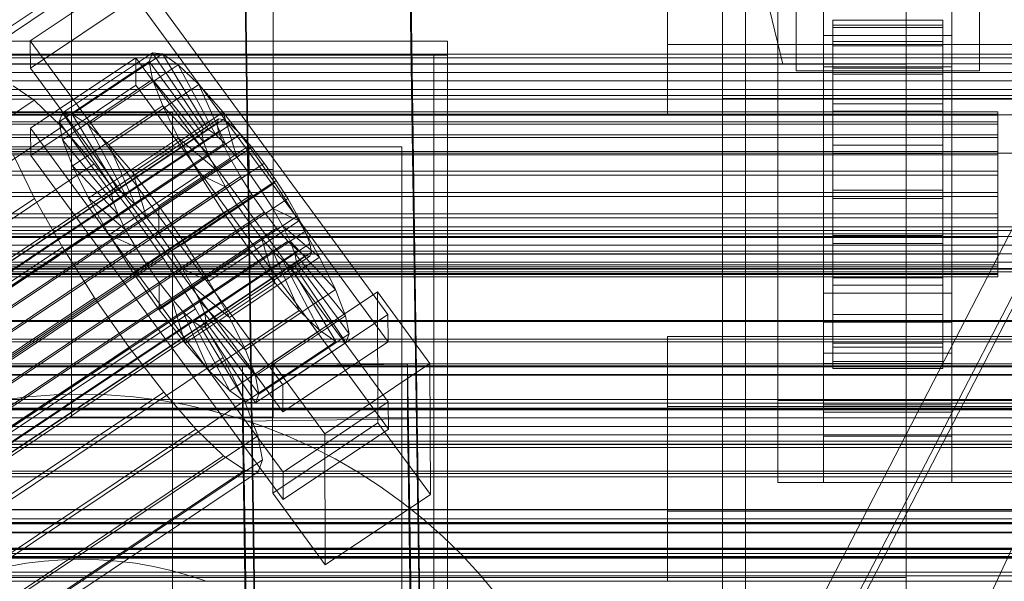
# Model space of a CAD drawing. Header units: millimetres. Extents: x -4395 to 65662, y -65530 to 6847.
# Tile 297 of 656: x 333 to 441, y -34736 to -34675. Entities that reach past the tile are written whole.
import ezdxf

# ---------------------------------------------------------------- set-up
doc = ezdxf.new("R2010")
doc.units = ezdxf.units.MM
for name, color, linetype, lineweight in [('COTAS_O', 1, 'Continuous', 0), ('COTAS_P', 1, 'Continuous', 0), ('frontal_briquetadora', 7, 'Continuous', 0), ('frontal_C01', 7, 'Continuous', 0), ('frontal_C02', 7, 'Continuous', 0), ('frontal_C03', 7, 'Continuous', 0), ('frontal_C04', 7, 'Continuous', 0), ('frontal_C05', 7, 'Continuous', 0), ('frontal_mezcladora', 7, 'Continuous', 0), ('frontal_secador', 7, 'Continuous', 0), ('frontal_tolva-C01', 7, 'Continuous', 0)]:
    doc.layers.add(name, color=color, linetype=linetype, lineweight=lineweight)
doc.dimstyles.new('R19_100', dxfattribs={"dimtxt": 250, "dimasz": 150, "dimexe": 150, "dimexo": 80, "dimgap": 100, "dimtad": 1, "dimtih": 1, "dimtoh": 1, "dimdsep": 46, "dimcen": 0.09, "dimadec": 0, "dimazin": 0, "dimtfac": 1, "dimtdec": 4, "dimtofl": 0, "dimtmove": 0, "dimatfit": 3, "dimfxl": 1, "dimtolj": 1, "dimtzin": 0, "dimarcsym": 0})

# ---------------------------------------------------------------- blocks, each defined once
blk = doc.blocks.new('DIM_R33_44')
at = {"layer": 'COTAS_P'}
for p, q in [((-150, -32200), (550, -32200)), ((550, -32200), (505, -32350)), ((550, -34800), (550, -32200)), ((550, -32200), (595, -32350)), ((550, -34800), (505, -34650)), ((550, -34800), (595, -34650)), ((-150, -34800), (550, -34800))]:
    blk.add_line(p, q, dxfattribs=at)
blk.add_text('2600 P', height=250, rotation=90, dxfattribs=at).set_placement((450, -33500))
blk = doc.blocks.new('DIM_R33_47')
at = {"layer": 'COTAS_O'}
for p, q in [((-650, -34200), (-500, -34155)), ((650, -34200), (500, -34155)), ((-650, -34900), (-650, -34200)), ((-650, -34200), (650, -34200)), ((-650, -34200), (-500, -34245)), ((650, -34200), (500, -34245)), ((650, -34900), (650, -34200))]:
    blk.add_line(p, q, dxfattribs=at)
blk.add_text('1300 O', height=250, dxfattribs=at).set_placement((0, -34100))

msp = doc.modelspace()

# ---------------------------------------------------------------- linework, layer by layer
at = {"layer": 'frontal_briquetadora'}
for p, q in [((210, -33820), (416.55, -34680)), ((430, -34680), (430, -33820)), ((430, -34680), (430, -34260)), ((430, -34680), (430, -34305)), ((430, -34471), (430, -34680)), ((430, -34496), (430, -34680)), ((210, -34680), (416.55, -34680)), ((210, -34680), (430, -34680)), ((320, -34680), (430, -34680)), ((416.55, -34680), (430, -34680)), ((430, -34736), (430, -34680)), ((210, -34736), (430, -34736)), ((320, -34736), (430, -34736)), ((430, -34750), (430, -34736))]:
    msp.add_line(p, q, dxfattribs=at)
at = {"layer": 'frontal_C01'}
for p, q in [((410, -34683.748), (410, -34345.044)), ((418, -34535.962), (418, -34680.715)), ((438, -34680.715), (438, -34535.962)), ((410, -34918.787), (410, -34580.082)), ((410, -34966.754), (410, -34628.049)), ((410, -34645.375), (410, -34683.748)), ((410, -34984.079), (410, -34645.375)), ((360.514, -34841.706), (357.646, -34647.33)), ((375.644, -34647.086), (378.512, -34841.461)), ((378.512, -34847.107), (375.644, -34652.731)), ((360.514, -34847.351), (357.646, -34652.976)), ((175.521, -34781.291), (359.83, -34657.422)), ((175.032, -34782.467), (359.341, -34658.597)), ((404, -34677.836), (404, -34659.771)), ((412.5, -34938.536), (412.5, -34660.328)), ((404, -34667.446), (404, -34685.51)), ((421, -34708.138), (421, -34667.845)), ((435, -34667.845), (435, -34708.138)), ((412.5, -34947.004), (412.5, -34668.795)), ((421, -34671.232), (421, -34711.525)), ((435, -34711.525), (435, -34671.232)), ((418, -34675.07), (418, -34680.715)), ((422, -34685.204), (422, -34675.207)), ((422, -34675.207), (422, -34675.734)), ((422, -34675.207), (434, -34675.207)), ((422, -34675.974), (422, -34675.207)), ((434, -34675.734), (434, -34675.207)), ((434, -34675.207), (434, -34685.204)), ((434, -34675.207), (434, -34675.974)), ((438, -34680.715), (438, -34675.07)), ((422, -34685.454), (422, -34675.734)), ((422, -34675.734), (422, -34677.52)), ((422, -34675.734), (434, -34675.734)), ((422, -34685.567), (422, -34675.974)), ((422, -34675.974), (434, -34675.974)), ((422, -34677.983), (422, -34675.974)), ((434, -34677.52), (434, -34675.734)), ((434, -34675.734), (434, -34685.454)), ((434, -34675.974), (434, -34685.567)), ((434, -34675.974), (434, -34677.983)), ((421, -34680.265), (421, -34676.878)), ((421, -34676.878), (435, -34676.878)), ((421, -34717.17), (421, -34676.878)), ((435, -34676.878), (435, -34680.265)), ((435, -34676.878), (435, -34717.17)), ((456, -34677.836), (404, -34677.836)), ((404, -34677.836), (404, -34685.51)), ((422, -34686.3), (422, -34677.52)), ((422, -34677.52), (422, -34680.443)), ((422, -34677.52), (434, -34677.52)), ((422, -34686.519), (422, -34677.983)), ((422, -34677.983), (434, -34677.983)), ((422, -34681.097), (422, -34677.983)), ((434, -34680.443), (434, -34677.52)), ((434, -34677.52), (434, -34686.3)), ((434, -34677.983), (434, -34686.519)), ((434, -34677.983), (434, -34681.097)), ((418, -34680.715), (438, -34680.715)), ((435, -34680.265), (421, -34680.265)), ((421, -34680.265), (421, -34720.557)), ((422, -34687.684), (422, -34680.443)), ((422, -34680.443), (422, -34684.303)), ((422, -34680.443), (434, -34680.443)), ((434, -34684.303), (434, -34680.443)), ((434, -34680.443), (434, -34687.684)), ((435, -34720.557), (435, -34680.265)), ((422, -34687.994), (422, -34681.097)), ((422, -34681.097), (434, -34681.097)), ((422, -34685.104), (422, -34681.097)), ((434, -34681.097), (434, -34687.994)), ((434, -34681.097), (434, -34685.104)), ((410, -34683.748), (450, -34683.748)), ((410, -35022.453), (410, -34683.748)), ((422, -34689.513), (422, -34684.303)), ((422, -34684.303), (422, -34688.838)), ((422, -34684.303), (434, -34684.303)), ((434, -34688.838), (434, -34684.303)), ((434, -34684.303), (434, -34689.513)), ((-440, -34685.204), (440, -34685.204)), ((-440, -34685.454), (440, -34685.454)), ((-440, -34685.567), (440, -34685.567)), ((404, -34685.51), (456, -34685.51)), ((422, -34689.892), (422, -34685.104)), ((422, -34685.104), (434, -34685.104)), ((422, -34689.732), (422, -34685.104)), ((422, -34685.454), (422, -34685.204)), ((434, -34685.204), (422, -34685.204)), ((422, -34685.204), (422, -34685.567)), ((422, -34686.3), (422, -34685.454)), ((434, -34685.454), (422, -34685.454)), ((434, -34685.567), (422, -34685.567)), ((422, -34685.567), (422, -34686.519)), ((434, -34685.104), (434, -34689.892)), ((434, -34685.104), (434, -34689.732)), ((434, -34685.204), (434, -34685.454)), ((434, -34685.567), (434, -34685.204)), ((434, -34685.454), (434, -34686.3)), ((434, -34686.519), (434, -34685.567)), ((440, -34685.454), (440, -34685.204)), ((440, -34685.204), (440, -34685.567)), ((440, -34686.3), (440, -34685.454)), ((440, -34685.567), (440, -34686.519)), ((-440, -34686.3), (440, -34686.3)), ((-440, -34686.519), (440, -34686.519)), ((422, -34687.684), (422, -34686.3)), ((434, -34686.3), (422, -34686.3)), ((434, -34686.519), (422, -34686.519)), ((422, -34686.519), (422, -34687.994)), ((434, -34686.3), (434, -34687.684)), ((434, -34687.994), (434, -34686.519)), ((440, -34687.684), (440, -34686.3)), ((440, -34686.519), (440, -34687.994)), ((-440, -34687.684), (440, -34687.684)), ((-440, -34687.994), (440, -34687.994)), ((422, -34689.513), (422, -34687.684)), ((434, -34687.684), (422, -34687.684)), ((434, -34687.994), (422, -34687.994)), ((422, -34687.994), (422, -34689.892)), ((434, -34687.684), (434, -34689.513)), ((434, -34689.892), (434, -34687.994)), ((440, -34689.513), (440, -34687.684)), ((440, -34687.994), (440, -34689.892)), ((422, -34688.838), (422, -34691.661)), ((434, -34688.838), (422, -34688.838)), ((422, -34688.838), (422, -34693.739)), ((434, -34691.661), (434, -34688.838)), ((434, -34693.739), (434, -34688.838)), ((-440, -34689.513), (440, -34689.513)), ((-440, -34689.892), (440, -34689.892)), ((422, -34691.661), (422, -34689.513)), ((434, -34689.513), (422, -34689.513)), ((422, -34692.084), (422, -34689.732)), ((422, -34689.732), (434, -34689.732)), ((422, -34694.664), (422, -34689.732)), ((434, -34689.892), (422, -34689.892)), ((422, -34689.892), (422, -34692.084)), ((434, -34689.513), (434, -34691.661)), ((434, -34689.732), (434, -34692.084)), ((434, -34689.732), (434, -34694.664)), ((434, -34692.084), (434, -34689.892)), ((440, -34691.661), (440, -34689.513)), ((440, -34689.892), (440, -34692.084)), ((440, -34691.661), (-440, -34691.661)), ((-440, -34692.084), (440, -34692.084)), ((422, -34691.661), (434, -34691.661)), ((422, -34693.982), (422, -34691.661)), ((434, -34692.084), (422, -34692.084)), ((422, -34692.084), (422, -34694.42)), ((434, -34691.661), (434, -34693.982)), ((434, -34694.42), (434, -34692.084)), ((440, -34693.982), (440, -34691.661)), ((440, -34692.084), (440, -34694.42)), ((-440, -34693.982), (440, -34693.982)), ((-440, -34694.42), (440, -34694.42)), ((422, -34693.982), (422, -34693.739)), ((422, -34693.739), (422, -34698.671)), ((422, -34693.739), (434, -34693.739)), ((422, -34696.318), (422, -34693.982)), ((434, -34693.982), (422, -34693.982)), ((422, -34694.42), (422, -34694.664)), ((434, -34694.42), (422, -34694.42)), ((422, -34694.42), (422, -34696.741)), ((422, -34694.664), (434, -34694.664)), ((422, -34699.564), (422, -34694.664)), ((434, -34698.671), (434, -34693.739)), ((434, -34693.739), (434, -34693.982)), ((434, -34693.982), (434, -34696.318)), ((434, -34694.664), (434, -34694.42)), ((434, -34696.741), (434, -34694.42)), ((434, -34694.664), (434, -34699.564)), ((440, -34696.318), (440, -34693.982)), ((440, -34694.42), (440, -34696.741)), ((-440, -34696.318), (440, -34696.318)), ((-440, -34696.741), (440, -34696.741)), ((422, -34698.51), (422, -34696.318)), ((422, -34696.318), (422, -34698.671)), ((434, -34696.318), (422, -34696.318)), ((422, -34696.741), (422, -34699.564)), ((434, -34696.741), (422, -34696.741)), ((422, -34696.741), (422, -34698.89)), ((434, -34698.671), (434, -34696.318)), ((434, -34696.318), (434, -34698.51)), ((434, -34699.564), (434, -34696.741)), ((434, -34698.89), (434, -34696.741)), ((440, -34698.51), (440, -34696.318)), ((440, -34696.741), (440, -34698.89)), ((-440, -34698.51), (440, -34698.51)), ((-440, -34698.89), (440, -34698.89)), ((422, -34700.408), (422, -34698.51)), ((422, -34698.51), (422, -34703.298)), ((434, -34698.51), (422, -34698.51)), ((422, -34698.671), (422, -34703.298)), ((422, -34698.671), (434, -34698.671)), ((422, -34698.89), (422, -34704.099)), ((434, -34698.89), (422, -34698.89)), ((422, -34698.89), (422, -34700.718)), ((434, -34703.298), (434, -34698.51)), ((434, -34698.51), (434, -34700.408)), ((434, -34703.298), (434, -34698.671)), ((434, -34704.099), (434, -34698.89)), ((434, -34700.718), (434, -34698.89)), ((440, -34700.408), (440, -34698.51)), ((440, -34698.89), (440, -34700.718)), ((422, -34699.564), (434, -34699.564)), ((422, -34704.099), (422, -34699.564)), ((434, -34699.564), (434, -34704.099)), ((-440, -34700.408), (440, -34700.408)), ((-440, -34700.718), (440, -34700.718)), ((422, -34701.884), (422, -34700.408)), ((422, -34700.408), (422, -34707.305)), ((434, -34700.408), (422, -34700.408)), ((422, -34700.718), (422, -34707.959)), ((434, -34700.718), (422, -34700.718)), ((422, -34700.718), (422, -34702.103)), ((434, -34707.305), (434, -34700.408)), ((434, -34700.408), (434, -34701.884)), ((434, -34707.959), (434, -34700.718)), ((434, -34702.103), (434, -34700.718)), ((440, -34701.884), (440, -34700.408)), ((440, -34700.718), (440, -34702.103)), ((-440, -34701.884), (440, -34701.884)), ((-440, -34702.103), (440, -34702.103)), ((422, -34702.835), (422, -34701.884)), ((422, -34701.884), (422, -34710.42)), ((434, -34701.884), (422, -34701.884)), ((422, -34702.103), (422, -34710.882)), ((434, -34702.103), (422, -34702.103)), ((422, -34702.103), (422, -34702.949)), ((434, -34710.42), (434, -34701.884)), ((434, -34701.884), (434, -34702.835)), ((434, -34710.882), (434, -34702.103)), ((434, -34702.949), (434, -34702.103)), ((440, -34702.835), (440, -34701.884)), ((440, -34702.103), (440, -34702.949)), ((-440, -34702.835), (440, -34702.835)), ((-440, -34702.949), (440, -34702.949)), ((-440, -34703.198), (440, -34703.198)), ((422, -34703.198), (422, -34702.835)), ((422, -34702.835), (422, -34712.429)), ((434, -34702.835), (422, -34702.835)), ((422, -34702.949), (422, -34712.668)), ((434, -34702.949), (422, -34702.949)), ((422, -34702.949), (422, -34703.198)), ((422, -34703.198), (422, -34713.196)), ((434, -34703.198), (422, -34703.198)), ((434, -34712.429), (434, -34702.835)), ((434, -34702.835), (434, -34703.198)), ((434, -34712.668), (434, -34702.949)), ((434, -34703.198), (434, -34702.949)), ((434, -34713.196), (434, -34703.198)), ((440, -34703.198), (440, -34702.835)), ((440, -34702.949), (440, -34703.198)), ((422, -34703.298), (422, -34707.305)), ((422, -34703.298), (434, -34703.298)), ((422, -34704.099), (434, -34704.099)), ((422, -34707.959), (422, -34704.099)), ((434, -34707.305), (434, -34703.298)), ((434, -34704.099), (434, -34707.959)), ((421, -34717.961), (421, -34704.977)), ((421, -34704.977), (435, -34704.977)), ((421, -34712.652), (421, -34704.977)), ((435, -34704.977), (435, -34717.961)), ((435, -34704.977), (435, -34712.652)), ((422, -34707.305), (422, -34710.42)), ((422, -34707.305), (434, -34707.305)), ((434, -34710.42), (434, -34707.305)), ((435, -34708.138), (421, -34708.138)), ((421, -34708.138), (421, -34711.525)), ((422, -34707.959), (434, -34707.959)), ((422, -34710.882), (422, -34707.959)), ((434, -34707.959), (434, -34710.882)), ((435, -34711.525), (435, -34708.138)), ((422, -34710.42), (422, -34712.429)), ((422, -34710.42), (434, -34710.42)), ((434, -34712.429), (434, -34710.42)), ((421, -34711.525), (435, -34711.525)), ((422, -34710.882), (434, -34710.882)), ((422, -34712.668), (422, -34710.882)), ((434, -34710.882), (434, -34712.668)), ((435, -34712.652), (421, -34712.652)), ((421, -34712.652), (421, -34725.636)), ((422, -34712.429), (422, -34713.196)), ((422, -34712.429), (434, -34712.429)), ((422, -34712.668), (434, -34712.668)), ((422, -34713.196), (422, -34712.668)), ((434, -34713.196), (434, -34712.429)), ((434, -34712.668), (434, -34713.196)), ((435, -34725.636), (435, -34712.652)), ((422, -34713.196), (434, -34713.196)), ((435, -34717.17), (421, -34717.17)), ((421, -34717.17), (421, -34720.557)), ((435, -34720.557), (435, -34717.17)), ((435, -34717.961), (421, -34717.961)), ((421, -34717.961), (421, -34725.636)), ((435, -34725.636), (435, -34717.961)), ((421, -34720.557), (435, -34720.557)), ((421, -34725.636), (435, -34725.636))]:
    msp.add_line(p, q, dxfattribs=at)
at = {"layer": 'frontal_C02'}
for p, q in [((410, -34759.774), (410, -34402.112)), ((410, -34797.956), (410, -34440.294)), ((410, -34936.365), (410, -34578.704)), ((416, -34716.673), (416, -34622.919)), ((410, -34984.093), (410, -34626.431)), ((416, -34631.86), (416, -34725.615)), ((334.501, -34677.435), (345.969, -34669.766)), ((345.969, -34669.766), (373.501, -34707.289)), ((345.981, -34672.747), (334.513, -34680.416)), ((373.513, -34710.269), (345.981, -34672.747)), ((334.513, -34680.416), (334.501, -34677.435)), ((362.033, -34714.958), (334.501, -34677.435)), ((334.539, -34686.973), (346.008, -34679.304)), ((338.005, -34685.314), (347.835, -34678.74)), ((339.088, -34685.432), (348.918, -34678.858)), ((346.008, -34679.304), (346.02, -34682.284)), ((346.008, -34679.304), (373.539, -34716.826)), ((347.835, -34678.74), (347.47, -34679.7)), ((348.918, -34678.858), (347.835, -34678.74)), ((347.835, -34678.74), (353.378, -34687.063)), ((350.645, -34680.046), (348.918, -34678.858)), ((348.918, -34678.858), (353.892, -34687.118)), ((334.513, -34680.416), (362.045, -34717.938)), ((337.64, -34686.273), (347.47, -34679.7)), ((340.816, -34686.619), (350.645, -34680.046)), ((347.47, -34679.7), (353.205, -34687.517)), ((347.47, -34679.7), (347.847, -34681.672)), ((352.899, -34682.222), (350.645, -34680.046)), ((350.645, -34680.046), (354.71, -34687.681)), ((338.017, -34688.245), (347.847, -34681.672)), ((347.847, -34681.672), (353.384, -34688.451)), ((347.847, -34681.672), (348.941, -34684.521)), ((334.938, -34683.924), (332.629, -34682.337)), ((346.02, -34682.284), (334.551, -34689.953)), ((343.069, -34688.795), (352.899, -34682.222)), ((373.551, -34719.807), (346.02, -34682.284)), ((355.525, -34685.238), (352.899, -34682.222)), ((352.899, -34682.222), (355.777, -34688.712)), ((150.629, -34807.179), (334.938, -34683.924)), ((337.95, -34686.833), (334.938, -34683.924)), ((339.111, -34691.095), (348.941, -34684.521)), ((348.941, -34684.521), (353.902, -34689.801)), ((348.941, -34684.521), (350.678, -34688.054)), ((141.218, -34828.942), (355.017, -34685.967)), ((141.731, -34828.998), (355.53, -34686.023)), ((337.64, -34686.273), (338.005, -34685.314)), ((343.549, -34693.636), (338.005, -34685.314)), ((338.005, -34685.314), (339.088, -34685.432)), ((344.062, -34693.692), (339.088, -34685.432)), ((339.088, -34685.432), (340.816, -34686.619)), ((345.695, -34691.812), (355.525, -34685.238)), ((355.017, -34685.967), (354.844, -34686.421)), ((355.53, -34686.023), (355.017, -34685.967)), ((358.345, -34688.89), (355.525, -34685.238)), ((355.525, -34685.238), (357.021, -34690.141)), ((356.348, -34686.585), (355.53, -34686.023)), ((141.045, -34829.397), (354.844, -34686.421)), ((142.549, -34829.561), (356.348, -34686.585)), ((153.641, -34810.088), (337.95, -34686.833)), ((334.551, -34689.953), (334.539, -34686.973)), ((362.071, -34724.495), (334.539, -34686.973)), ((343.376, -34694.091), (337.64, -34686.273)), ((338.017, -34688.245), (337.64, -34686.273)), ((341.461, -34690.866), (337.95, -34686.833)), ((344.88, -34694.254), (340.816, -34686.619)), ((340.816, -34686.619), (343.069, -34688.795)), ((353.378, -34687.063), (343.549, -34693.636)), ((353.892, -34687.118), (344.062, -34693.692)), ((353.205, -34687.517), (353.378, -34687.063)), ((353.378, -34687.063), (353.892, -34687.118)), ((353.892, -34687.118), (354.71, -34687.681)), ((354.844, -34686.421), (355.022, -34687.355)), ((357.415, -34687.616), (356.348, -34686.585)), ((141.224, -34830.331), (355.022, -34687.355)), ((143.617, -34830.591), (357.415, -34687.616)), ((343.554, -34695.025), (338.017, -34688.245)), ((339.111, -34691.095), (338.017, -34688.245)), ((340.848, -34694.628), (350.678, -34688.054)), ((353.205, -34687.517), (343.376, -34694.091)), ((354.71, -34687.681), (344.88, -34694.254)), ((350.678, -34688.054), (354.725, -34691.474)), ((350.678, -34688.054), (352.938, -34692.03)), ((353.384, -34688.451), (353.205, -34687.517)), ((354.71, -34687.681), (355.777, -34688.712)), ((355.022, -34687.355), (355.541, -34688.705)), ((358.659, -34689.045), (357.415, -34687.616)), ((141.742, -34831.681), (355.541, -34688.705)), ((144.861, -34832.02), (358.659, -34689.045)), ((345.947, -34695.285), (343.069, -34688.795)), ((343.069, -34688.795), (345.695, -34691.812)), ((353.384, -34688.451), (343.554, -34695.025)), ((355.777, -34688.712), (345.947, -34695.285)), ((358.345, -34688.89), (348.515, -34695.463)), ((353.902, -34689.801), (353.384, -34688.451)), ((355.541, -34688.705), (356.363, -34690.379)), ((355.777, -34688.712), (357.021, -34690.141)), ((358.357, -34691.87), (358.345, -34688.89)), ((361.166, -34692.927), (358.345, -34688.89)), ((359.995, -34690.774), (358.659, -34689.045)), ((142.565, -34833.354), (356.363, -34690.379)), ((332.659, -34689.907), (334.981, -34694.63)), ((334.551, -34689.953), (362.083, -34727.476)), ((353.902, -34689.801), (344.073, -34696.374)), ((357.021, -34690.141), (347.191, -34696.714)), ((354.725, -34691.474), (353.902, -34689.801)), ((356.363, -34690.379), (357.434, -34692.262)), ((357.021, -34690.141), (358.357, -34691.87)), ((359.995, -34690.774), (146.196, -34833.75)), ((157.152, -34814.12), (341.461, -34690.866)), ((344.073, -34696.374), (339.111, -34691.095)), ((340.848, -34694.628), (339.111, -34691.095)), ((345.231, -34695.747), (341.461, -34690.866)), ((354.725, -34691.474), (344.895, -34698.048)), ((355.796, -34693.358), (354.725, -34691.474)), ((361.332, -34692.687), (359.995, -34690.774)), ((143.635, -34835.238), (357.434, -34692.262)), ((343.108, -34698.604), (352.938, -34692.03)), ((347.191, -34696.714), (345.695, -34691.812)), ((345.695, -34691.812), (348.515, -34695.463)), ((348.527, -34698.444), (358.357, -34691.87)), ((352.938, -34692.03), (355.796, -34693.358)), ((352.938, -34692.03), (355.569, -34696.178)), ((357.434, -34692.262), (358.68, -34694.227)), ((358.357, -34691.87), (359.693, -34693.782)), ((147.533, -34835.662), (361.332, -34692.687)), ((355.796, -34693.358), (345.966, -34699.931)), ((351.336, -34699.5), (361.166, -34692.927)), ((357.042, -34695.323), (355.796, -34693.358)), ((361.166, -34692.927), (359.693, -34693.782)), ((363.797, -34697.075), (361.166, -34692.927)), ((362.578, -34694.652), (361.332, -34692.687)), ((144.881, -34837.202), (358.68, -34694.227)), ((148.779, -34837.627), (362.578, -34694.652)), ((150.672, -34817.885), (334.981, -34694.63)), ((334.981, -34694.63), (338.003, -34699.946)), ((344.895, -34698.048), (340.848, -34694.628)), ((343.108, -34698.604), (340.848, -34694.628)), ((343.549, -34693.636), (343.376, -34694.091)), ((343.376, -34694.091), (343.554, -34695.025)), ((344.062, -34693.692), (343.549, -34693.636)), ((344.88, -34694.254), (344.062, -34693.692)), ((345.947, -34695.285), (344.88, -34694.254)), ((359.693, -34693.782), (349.863, -34700.356)), ((358.68, -34694.227), (360.017, -34696.139)), ((359.693, -34693.782), (360.939, -34695.747)), ((363.648, -34696.535), (362.578, -34694.652)), ((345.231, -34695.747), (160.922, -34819.001)), ((343.554, -34695.025), (344.073, -34696.374)), ((349.002, -34701.144), (345.231, -34695.747)), ((347.191, -34696.714), (345.947, -34695.285)), ((357.042, -34695.323), (347.212, -34701.896)), ((348.515, -34695.463), (348.527, -34698.444)), ((348.515, -34695.463), (351.336, -34699.5)), ((360.939, -34695.747), (351.109, -34702.321)), ((355.569, -34696.178), (357.042, -34695.323)), ((358.378, -34697.235), (357.042, -34695.323)), ((363.797, -34697.075), (360.939, -34695.747)), ((360.939, -34695.747), (362.01, -34697.631)), ((146.218, -34839.115), (360.017, -34696.139)), ((149.85, -34839.51), (363.648, -34696.535)), ((344.073, -34696.374), (344.895, -34698.048)), ((345.739, -34702.752), (355.569, -34696.178)), ((348.527, -34698.444), (347.191, -34696.714)), ((355.569, -34696.178), (358.39, -34700.215)), ((360.017, -34696.139), (361.352, -34697.869)), ((364.471, -34698.209), (363.648, -34696.535)), ((147.554, -34840.844), (361.352, -34697.869)), ((358.378, -34697.235), (348.548, -34703.809)), ((362.01, -34697.631), (352.18, -34704.204)), ((353.967, -34703.648), (363.797, -34697.075)), ((358.39, -34700.215), (358.378, -34697.235)), ((359.714, -34698.964), (358.378, -34697.235)), ((361.352, -34697.869), (362.596, -34699.298)), ((366.057, -34701.051), (362.01, -34697.631)), ((362.01, -34697.631), (362.833, -34699.304)), ((366.057, -34701.051), (363.797, -34697.075)), ((150.672, -34841.184), (364.471, -34698.209)), ((345.966, -34699.931), (343.108, -34698.604)), ((345.739, -34702.752), (343.108, -34698.604)), ((344.895, -34698.048), (345.966, -34699.931)), ((349.863, -34700.356), (348.527, -34698.444)), ((359.714, -34698.964), (349.884, -34705.538)), ((361.21, -34703.867), (359.714, -34698.964)), ((360.958, -34700.393), (359.714, -34698.964)), ((364.989, -34699.558), (364.471, -34698.209)), ((148.798, -34842.273), (362.596, -34699.298)), ((151.191, -34842.534), (364.989, -34699.558)), ((153.694, -34823.2), (338.003, -34699.946)), ((338.003, -34699.946), (341.52, -34705.491)), ((345.966, -34699.931), (347.212, -34701.896)), ((349.863, -34700.356), (351.336, -34699.5)), ((351.336, -34699.5), (353.967, -34703.648)), ((362.833, -34699.304), (353.003, -34705.878)), ((362.596, -34699.298), (363.664, -34700.329)), ((367.794, -34704.584), (362.833, -34699.304)), ((362.833, -34699.304), (363.351, -34700.654)), ((365.168, -34700.492), (364.989, -34699.558)), ((149.865, -34843.304), (363.664, -34700.329)), ((150.683, -34843.866), (364.482, -34700.891)), ((151.196, -34843.922), (364.995, -34700.947)), ((151.369, -34843.468), (365.168, -34700.492)), ((348.56, -34706.789), (358.39, -34700.215)), ((351.109, -34702.321), (349.863, -34700.356)), ((360.958, -34700.393), (351.128, -34706.967)), ((363.351, -34700.654), (353.521, -34707.228)), ((356.228, -34707.624), (366.057, -34701.051)), ((358.39, -34700.215), (361.21, -34703.867)), ((363.836, -34706.883), (360.958, -34700.393)), ((362.025, -34701.424), (360.958, -34700.393)), ((368.888, -34707.433), (363.351, -34700.654)), ((363.351, -34700.654), (363.53, -34701.588)), ((363.664, -34700.329), (364.482, -34700.891)), ((364.482, -34700.891), (364.995, -34700.947)), ((364.995, -34700.947), (365.168, -34700.492)), ((367.794, -34704.584), (366.057, -34701.051)), ((164.693, -34824.398), (349.002, -34701.144)), ((347.212, -34701.896), (345.739, -34702.752)), ((347.212, -34701.896), (348.548, -34703.809)), ((352.519, -34706.689), (349.002, -34701.144)), ((362.025, -34701.424), (352.196, -34707.998)), ((362.843, -34701.987), (353.014, -34708.56)), ((363.357, -34702.043), (353.527, -34708.616)), ((363.53, -34701.588), (353.7, -34708.162)), ((366.09, -34709.059), (362.025, -34701.424)), ((362.843, -34701.987), (362.025, -34701.424)), ((367.817, -34710.247), (362.843, -34701.987)), ((363.357, -34702.043), (362.843, -34701.987)), ((363.53, -34701.588), (363.357, -34702.043)), ((368.9, -34710.365), (363.357, -34702.043)), ((369.265, -34709.405), (363.53, -34701.588)), ((348.56, -34706.789), (345.739, -34702.752)), ((352.18, -34704.204), (351.109, -34702.321)), ((351.109, -34702.321), (353.967, -34703.648)), ((348.548, -34703.809), (348.56, -34706.789)), ((348.548, -34703.809), (349.884, -34705.538)), ((351.38, -34710.44), (361.21, -34703.867)), ((353.003, -34705.878), (352.18, -34704.204)), ((352.18, -34704.204), (356.228, -34707.624)), ((353.967, -34703.648), (356.228, -34707.624)), ((361.21, -34703.867), (363.836, -34706.883)), ((357.964, -34711.157), (367.794, -34704.584)), ((360.882, -34712.5), (372.35, -34704.831)), ((368.888, -34707.433), (367.794, -34704.584)), ((372.35, -34704.831), (372.408, -34719.137)), ((372.35, -34704.831), (378.086, -34712.648)), ((157.211, -34828.745), (341.52, -34705.491)), ((341.52, -34705.491), (345.291, -34710.888)), ((349.884, -34705.538), (351.38, -34710.44)), ((349.884, -34705.538), (351.128, -34706.967)), ((353.521, -34707.228), (353.003, -34705.878)), ((353.003, -34705.878), (357.964, -34711.157)), ((168.21, -34829.943), (352.519, -34706.689)), ((351.38, -34710.44), (348.56, -34706.789)), ((351.128, -34706.967), (354.006, -34713.457)), ((351.128, -34706.967), (352.196, -34707.998)), ((355.541, -34712.004), (352.519, -34706.689)), ((353.7, -34708.162), (353.521, -34707.228)), ((353.521, -34707.228), (359.058, -34714.007)), ((354.006, -34713.457), (363.836, -34706.883)), ((359.058, -34714.007), (368.888, -34707.433)), ((373.501, -34707.289), (362.033, -34714.958)), ((363.836, -34706.883), (366.09, -34709.059)), ((369.265, -34709.405), (368.888, -34707.433)), ((373.513, -34710.269), (373.501, -34707.289)), ((352.196, -34707.998), (356.26, -34715.633)), ((352.196, -34707.998), (353.014, -34708.56)), ((353.014, -34708.56), (357.987, -34716.82)), ((353.014, -34708.56), (353.527, -34708.616)), ((353.527, -34708.616), (353.7, -34708.162)), ((353.527, -34708.616), (359.07, -34716.938)), ((353.7, -34708.162), (359.436, -34715.979)), ((356.228, -34707.624), (357.964, -34711.157)), ((356.26, -34715.633), (366.09, -34709.059)), ((359.436, -34715.979), (369.265, -34709.405)), ((366.09, -34709.059), (367.817, -34710.247)), ((368.9, -34710.365), (369.265, -34709.405)), ((404, -34728.772), (404, -34709.697)), ((404, -34709.697), (456, -34709.697)), ((404, -34717.334), (404, -34709.697)), ((354.006, -34713.457), (351.38, -34710.44)), ((357.987, -34716.82), (367.817, -34710.247)), ((359.07, -34716.938), (368.9, -34710.365)), ((362.045, -34717.938), (373.513, -34710.269)), ((367.817, -34710.247), (368.9, -34710.365)), ((160.982, -34834.142), (345.291, -34710.888)), ((345.291, -34710.888), (349.061, -34715.769)), ((357.964, -34711.157), (359.058, -34714.007)), ((171.232, -34835.259), (355.541, -34712.004)), ((357.863, -34716.728), (355.541, -34712.004)), ((357.646, -34712.96), (375.644, -34712.717)), ((360.939, -34726.807), (360.882, -34712.5)), ((366.618, -34720.317), (360.882, -34712.5)), ((378.086, -34712.648), (366.618, -34720.317)), ((375.644, -34712.717), (375.644, -34718.678)), ((375.644, -34712.717), (378.512, -34906.121)), ((378.143, -34726.955), (378.086, -34712.648)), ((356.26, -34715.633), (354.006, -34713.457)), ((357.646, -34718.921), (357.646, -34712.96)), ((360.514, -34906.365), (357.646, -34712.96)), ((359.058, -34714.007), (359.436, -34715.979)), ((362.033, -34714.958), (362.045, -34717.938)), ((164.752, -34839.023), (349.061, -34715.769)), ((349.061, -34715.769), (352.572, -34719.801)), ((357.987, -34716.82), (356.26, -34715.633)), ((359.436, -34715.979), (359.07, -34716.938)), ((173.554, -34839.982), (357.863, -34716.728)), ((359.326, -34720.537), (357.863, -34716.728)), ((359.07, -34716.938), (357.987, -34716.82)), ((373.539, -34716.826), (362.071, -34724.495)), ((373.551, -34719.807), (373.539, -34716.826)), ((444, -34716.673), (416, -34716.673)), ((416, -34716.673), (416, -34725.615)), ((456, -34717.334), (404, -34717.334)), ((404, -34717.334), (404, -34736.409)), ((375.644, -34718.678), (357.646, -34718.921)), ((360.514, -34912.326), (357.646, -34718.921)), ((372.408, -34719.137), (360.939, -34726.807)), ((378.143, -34726.955), (372.408, -34719.137)), ((378.512, -34912.083), (375.644, -34718.678)), ((168.263, -34843.056), (352.572, -34719.801)), ((352.572, -34719.801), (355.584, -34722.71)), ((362.083, -34727.476), (373.551, -34719.807)), ((366.618, -34720.317), (366.675, -34734.624)), ((175.016, -34843.792), (359.326, -34720.537)), ((359.83, -34723.173), (359.326, -34720.537)), ((171.275, -34845.965), (355.584, -34722.71)), ((175.521, -34846.427), (359.83, -34723.173)), ((355.584, -34722.71), (357.893, -34724.298)), ((359.341, -34724.456), (359.83, -34723.173)), ((173.584, -34847.553), (357.893, -34724.298)), ((175.032, -34847.71), (359.341, -34724.456)), ((357.893, -34724.298), (359.341, -34724.456)), ((362.071, -34724.495), (362.083, -34727.476)), ((416, -34725.615), (444, -34725.615)), ((360.939, -34726.807), (366.675, -34734.624)), ((366.675, -34734.624), (378.143, -34726.955)), ((456, -34728.772), (404, -34728.772)), ((404, -34728.772), (404, -34736.409)), ((404, -34736.409), (456, -34736.409))]:
    msp.add_line(p, q, dxfattribs=at)
at = {"layer": 'frontal_C03'}
for p, q in [((1270, -34678.901), (-1230, -34678.901)), ((1270, -34679.287), (-1230, -34679.287)), ((1270, -34679.953), (-1230, -34679.953)), ((-1230, -34680.885), (1270, -34680.885)), ((1270, -34681.827), (-1230, -34681.827)), ((1270, -34682.759), (-1230, -34682.759)), ((1270, -34683.426), (-1230, -34683.426)), ((1270, -34683.812), (-1230, -34683.812)), ((1270, -34697.742), (-1230, -34697.742)), ((1270, -34698.128), (-1230, -34698.128)), ((1270, -34698.794), (-1230, -34698.794)), ((-1230, -34699.726), (1270, -34699.726)), ((1270, -34700.668), (-1230, -34700.668)), ((1270, -34701.6), (-1230, -34701.6)), ((1270, -34702.267), (-1230, -34702.267)), ((1270, -34702.653), (-1230, -34702.653)), ((1270, -34707.974), (-1230, -34707.974)), ((1270, -34708.059), (-1230, -34708.059)), ((1270, -34712.674), (-1230, -34712.674)), ((1270, -34712.916), (-1230, -34712.916)), ((1270, -34713.858), (-1230, -34713.858)), ((1270, -34713.924), (-1230, -34713.924)), ((1270, -34716.583), (-1230, -34716.583)), ((1270, -34716.969), (-1230, -34716.969)), ((1270, -34717.529), (-1230, -34717.529)), ((1270, -34717.635), (-1230, -34717.635)), ((1270, -34717.719), (-1230, -34717.719)), ((-1230, -34718.567), (1270, -34718.567)), ((1270, -34719.509), (-1230, -34719.509)), ((1270, -34720.441), (-1230, -34720.441)), ((1270, -34721.108), (-1230, -34721.108)), ((1270, -34721.442), (-1230, -34721.442)), ((1270, -34721.494), (-1230, -34721.494)), ((1270, -34721.804), (-1230, -34721.804)), ((1270, -34724.38), (-1230, -34724.38)), ((1270, -34724.663), (-1230, -34724.663)), ((1516, -34728.589), (-1476, -34728.589)), ((1516, -34728.616), (-1476, -34728.616)), ((1516, -34729.58), (-1476, -34729.58)), ((1516, -34729.607), (-1476, -34729.607)), ((1516, -34730.058), (-1476, -34730.058)), ((1516, -34730.134), (-1476, -34730.134)), ((1516, -34731.049), (-1476, -34731.049)), ((1516, -34731.124), (-1476, -34731.124)), ((1516, -34732.798), (-1476, -34732.798)), ((1516, -34732.911), (-1476, -34732.911)), ((1270, -34732.945), (-1230, -34732.945)), ((1516, -34733.789), (-1476, -34733.789)), ((1516, -34733.902), (-1476, -34733.902)), ((-1230, -34733.372), (1270, -34733.372)), ((-1230, -34733.7), (1270, -34733.7)), ((1270, -34735.424), (-1230, -34735.424)), ((1516, -34736.393), (-1476, -34736.393)), ((1270, -34735.81), (-1230, -34735.81))]:
    msp.add_line(p, q, dxfattribs=at)
at = {"layer": 'frontal_C04'}
for p, q in [((-350, -34685.256), (350, -34685.256)), ((350, -34685.256), (350, -34765.256)), ((350, -34685.256), (350, -34689.256)), ((350, -34689.256), (-350, -34689.256)), ((350, -34761.256), (350, -34689.256))]:
    msp.add_line(p, q, dxfattribs=at)
at = {"layer": 'frontal_C05'}
for p, q in [((300, -34677.5), (380, -34677.5)), ((380, -34679), (380, -34677.5)), ((300, -34679), (380, -34679)), ((378.5, -34777), (378.5, -34679)), ((378.5, -34679), (380, -34679)), ((380, -34777), (380, -34679)), ((300, -34689), (375, -34689)), ((375, -34849), (375, -34689)), ((334.225, -34716.288), (337.109, -34716.072)), ((337.109, -34716.072), (340, -34716)), ((340, -34716), (342.891, -34716.072)), ((342.891, -34716.072), (345.775, -34716.288)), ((331.356, -34716.648), (334.225, -34716.288)), ((345.775, -34716.288), (348.644, -34716.648)), ((348.644, -34716.648), (351.492, -34717.15)), ((351.492, -34717.15), (354.312, -34717.794)), ((354.312, -34717.794), (357.096, -34718.577)), ((357.096, -34718.577), (359.837, -34719.498)), ((359.837, -34719.498), (362.529, -34720.554)), ((362.529, -34720.554), (365.165, -34721.744)), ((365.165, -34721.744), (367.739, -34723.063)), ((367.739, -34723.063), (370.243, -34724.509)), ((370.243, -34724.509), (372.673, -34726.078)), ((372.673, -34726.078), (375.021, -34727.766)), ((375.021, -34727.766), (377.282, -34729.569)), ((377.282, -34729.569), (379.45, -34731.483)), ((379.45, -34731.483), (381.52, -34733.502)), ((336.017, -34734.199), (334.038, -34734.447)), ((338.006, -34734.05), (336.017, -34734.199)), ((340, -34734), (338.006, -34734.05)), ((340, -34734), (341.994, -34734.05)), ((343.983, -34734.199), (341.994, -34734.05)), ((345.962, -34734.447), (343.983, -34734.199)), ((381.52, -34733.502), (383.487, -34735.622)), ((334.038, -34734.447), (332.074, -34734.793)), ((347.926, -34734.793), (345.962, -34734.447)), ((349.87, -34735.237), (347.926, -34734.793)), ((351.79, -34735.777), (349.87, -34735.237)), ((353.681, -34736.412), (351.79, -34735.777)), ((383.487, -34735.622), (385.346, -34737.838))]:
    msp.add_line(p, q, dxfattribs=at)
at = {"layer": 'frontal_mezcladora'}
for p, q in [((339, -34691.488), (339, -34421.488)), ((361, -34421.488), (361, -34691.488)), ((339, -34718.512), (339, -34448.512)), ((361, -34718.512), (361, -34448.512)), ((339, -34718.512), (339, -34691.488)), ((339, -34691.488), (361, -34691.488)), ((361, -34691.488), (361, -34718.512)), ((-625, -34710), (625, -34710)), ((150, -34710), (625, -34710)), ((361, -34718.512), (339, -34718.512)), ((-625, -34725), (625, -34725)), ((-625, -34730), (625, -34730)), ((150, -34730), (625, -34730))]:
    msp.add_line(p, q, dxfattribs=at)
at = {"layer": 'frontal_secador'}
for p, q in [((1250, -34689.715), (-1250, -34689.715)), ((1250, -34702.349), (-1250, -34702.349)), ((1250, -34710.291), (-1250, -34710.291)), ((1250, -34713), (-1250, -34713))]:
    msp.add_line(p, q, dxfattribs=at)
at = {"layer": 'frontal_tolva-C01'}
for p, q in [((596.446, -34398.164), (221.446, -35208.338)), ((221.446, -35124.153), (596.446, -34398.164)), ((600, -34398.584), (225, -35124.573)), ((225, -35125.989), (600, -34400))]:
    msp.add_line(p, q, dxfattribs=at)

# ---------------------------------------------------------------- dimensions: what is measured, and where the dimension line sits
at = {"layer": 'COTAS_O'}
dim = msp.add_aligned_dim(p1=(-650, -34900), p2=(650, -34900), distance=700, text='<> O', dimstyle='R19_100', dxfattribs=at)
dim.commit()
dim.dimension.update_dxf_attribs({"geometry": 'DIM_R33_47', "text_midpoint": (0, -34200)})
at = {"layer": 'COTAS_P'}
dim = msp.add_aligned_dim(p1=(-150, -34800), p2=(-150, -32200), distance=-700, text='<> P', dimstyle='R19_100', dxfattribs=at)
dim.commit()
dim.dimension.update_dxf_attribs({"geometry": 'DIM_R33_44', "text_midpoint": (550, -33500)})

doc.saveas('drawing.dxf')
